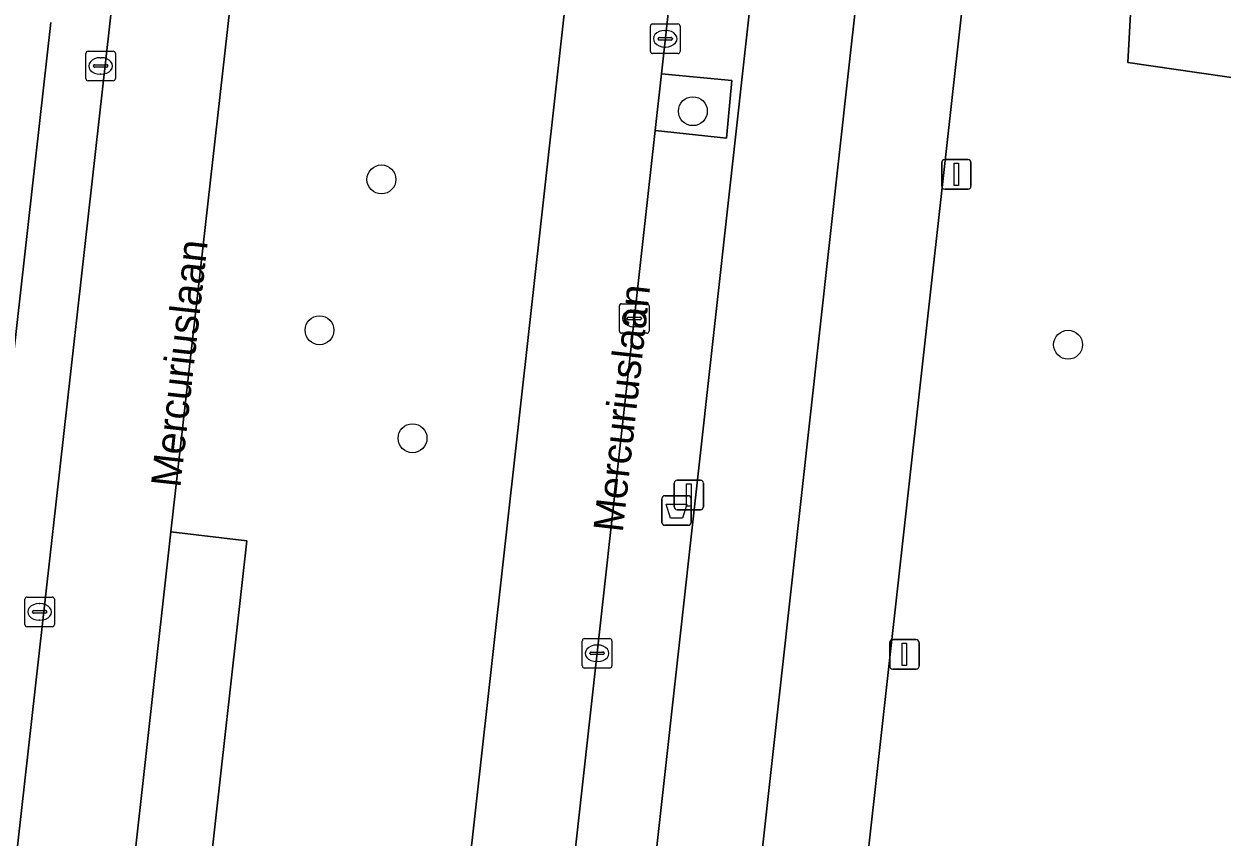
# Model space of a CAD drawing. Extents: x 161928 to 163071, y 386474 to 387428.
# Drawn here: x 162306.84 to 162347.37, y 387097.48 to 387124.98 of the extents above; entities that cross this region are included whole.
import ezdxf

# ---------------------------------------------------------------- set-up
doc = ezdxf.new("R2010")
doc.units = 0
for name, color, linetype in [('IMGEO_Afvalbak', 7, 'Continuous'), ('IMGEO_Berm_groen', 7, 'Continuous'), ('IMGEO_Boom', 7, 'Continuous'), ('IMGEO_Fietspad_gesloten', 7, 'Continuous'), ('IMGEO_Groenvoorziening', 7, 'Continuous'), ('IMGEO_Haag', 7, 'Continuous'), ('IMGEO_Kolk', 7, 'Continuous'), ('IMGEO_Lichtmast', 7, 'Continuous'), ('IMGEO_Openbare_ruimte_label', 7, 'Continuous'), ('IMGEO_Parkeervlak_open', 7, 'Continuous'), ('IMGEO_Rijbaan_lokaal_open', 7, 'Continuous'), ('IMGEO_Verkeerseiland_open', 7, 'Continuous'), ('IMGEO_Voetpad_open', 7, 'Continuous')]:
    doc.layers.add(name, color=color, linetype=linetype)

msp = doc.modelspace()

# ---------------------------------------------------------------- linework, layer by layer
at = {"layer": 'IMGEO_Afvalbak'}
for p, q in [((162328.517, 387109.027), (162329.307, 387109.027)), ((162329.307, 387109.027), (162328.517, 387109.027)), ((162328.417, 387108.127), (162328.417, 387108.927)), ((162328.417, 387108.927), (162328.417, 387108.127)), ((162329.407, 387108.927), (162329.407, 387108.127)), ((162329.407, 387108.127), (162329.407, 387108.927)), ((162329.307, 387108.027), (162328.517, 387108.027)), ((162328.517, 387108.027), (162329.307, 387108.027))]:
    msp.add_line(p, q, dxfattribs=at)
msp.add_lwpolyline([(162328.56, 387108.741), (162329.264, 387108.741), (162329.115, 387108.271), (162328.709, 387108.271), (162328.56, 387108.741)], dxfattribs=at)
for centre, start, end in [((162328.517, 387108.927), 90, 180), ((162328.517, 387108.927), 90, 180), ((162329.307, 387108.927), 0, 90), ((162329.307, 387108.927), 360, 90), ((162328.517, 387108.127), 180, 270), ((162328.517, 387108.127), 180, 270), ((162329.307, 387108.127), 270, 0), ((162329.307, 387108.127), 270, 0)]:
    msp.add_arc(centre, 0.1, start, end, dxfattribs=at)
at = {"layer": 'IMGEO_Berm_groen'}
for points in [[(162314.145, 387128.5), (162311.81, 387107.808), (162314.374, 387107.497), (162312.248, 387088.459), (162309.685, 387088.77), (162301.966, 387020.029), (162304.536, 387019.704), (162302.547, 387001.835), (162299.988, 387002.128), (162298.102, 386985.188), (162297.872, 386983.131), (162309.248, 386981.919), (162309.501, 386984.314), (162317.157, 387053.732), (162314.56, 387054.058), (162316.518, 387071.683)], [(162316.518, 387071.683), (162319.101, 387071.379), (162325.328, 387127.246)]]:
    msp.add_lwpolyline(points, dxfattribs=at)
at = {"layer": 'IMGEO_Boom'}
for centre in [(162329.467, 387122.033), (162318.931, 387119.725), (162316.836, 387114.625), (162342.16, 387114.136), (162319.983, 387110.972)]:
    msp.add_circle(centre, 0.489, dxfattribs=at)
at = {"layer": 'IMGEO_Fietspad_gesloten'}
for points in [[(162315.626, 386950.841), (162317.167, 386964.756), (162318.47, 386976.523), (162334.734, 387123.4), (162337.473, 387147.951), (162350.137, 387261.458), (162363.238, 387379.093), (162354.795, 387376.661)], [(162331.938, 387130.419), (162315.39, 386981.245), (162313.199, 386961.491), (162312.507, 386955.255), (162299.883, 386842.935), (162299.638, 386840.756)]]:
    msp.add_lwpolyline(points, dxfattribs=at)
at = {"layer": 'IMGEO_Groenvoorziening'}
msp.add_lwpolyline([(162342.408, 387159.959), (162340.833, 387145.801), (162334.51, 387088.969)], dxfattribs=at)
for points in [[(162382.734, 387129.758), (162382.778, 387124.973), (162391.601, 387123.549), (162390.427, 387114.073), (162388.609, 387099.394), (162374.718, 387100.945), (162375.268, 387105.389), (162375.141, 387106.418), (162373.989, 387110.868), (162366.601, 387120.438), (162344.177, 387123.683), (162344.534, 387130.045), (162345.56, 387138.935), (162350.732, 387138.321), (162357.646, 387134.484), (162366.345, 387129.083), (162366.644, 387129.288), (162371.325, 387132.486)], [(162344.534, 387130.045), (162344.177, 387123.683), (162366.601, 387120.438), (162373.989, 387110.868), (162375.141, 387106.418), (162375.268, 387105.389), (162374.718, 387100.945), (162388.609, 387099.394), (162390.427, 387114.073), (162391.601, 387123.549), (162382.778, 387124.973), (162382.734, 387129.758), (162371.325, 387132.486), (162366.644, 387129.288), (162366.345, 387129.083), (162357.646, 387134.484), (162350.732, 387138.321), (162345.56, 387138.935)], [(162330.783, 387123.068), (162328.401, 387123.299), (162328.188, 387121.385), (162330.608, 387121.116)]]:
    msp.add_lwpolyline(points, close=True, dxfattribs=at)
at = {"layer": 'IMGEO_Haag'}
msp.add_lwpolyline([(162330.783, 387123.068), (162328.401, 387123.299), (162328.188, 387121.385), (162330.608, 387121.116)], close=True, dxfattribs=at)
at = {"layer": 'IMGEO_Kolk'}
for p, q in [((162328.031, 387124.057), (162328.031, 387124.909)), ((162328.106, 387124.983), (162328.958, 387124.983)), ((162328.519, 387124.763), (162328.544, 387124.763)), ((162329.032, 387124.909), (162329.032, 387124.057)), ((162328.29, 387124.477), (162328.29, 387124.489)), ((162328.728, 387124.44), (162328.33, 387124.44)), ((162328.333, 387124.526), (162328.731, 387124.526)), ((162328.774, 387124.489), (162328.774, 387124.477)), ((162308.932, 387123.137), (162308.932, 387123.989)), ((162309.007, 387124.063), (162309.859, 387124.063)), ((162309.933, 387123.989), (162309.933, 387123.137)), ((162328.958, 387123.983), (162328.106, 387123.983)), ((162328.542, 387124.203), (162328.517, 387124.203)), ((162309.191, 387123.557), (162309.191, 387123.569)), ((162309.234, 387123.606), (162309.632, 387123.606)), ((162309.42, 387123.843), (162309.445, 387123.843)), ((162309.675, 387123.569), (162309.675, 387123.557)), ((162309.629, 387123.52), (162309.231, 387123.52)), ((162309.443, 387123.283), (162309.418, 387123.283)), ((162309.859, 387123.063), (162309.007, 387123.063)), ((162326.983, 387114.597), (162326.983, 387115.449)), ((162327.058, 387115.523), (162327.91, 387115.523)), ((162327.984, 387115.449), (162327.984, 387114.597)), ((162327.242, 387115.017), (162327.242, 387115.029)), ((162327.285, 387115.066), (162327.683, 387115.066)), ((162327.471, 387115.303), (162327.496, 387115.303)), ((162327.726, 387115.029), (162327.726, 387115.017)), ((162327.68, 387114.98), (162327.282, 387114.98)), ((162327.494, 387114.743), (162327.469, 387114.743)), ((162327.91, 387114.523), (162327.058, 387114.523)), ((162306.867, 387104.673), (162306.867, 387105.525)), ((162306.942, 387105.599), (162307.794, 387105.599)), ((162307.355, 387105.379), (162307.38, 387105.379)), ((162307.868, 387105.525), (162307.868, 387104.673)), ((162307.126, 387105.093), (162307.126, 387105.105)), ((162307.564, 387105.056), (162307.166, 387105.056)), ((162307.169, 387105.142), (162307.567, 387105.142)), ((162307.61, 387105.105), (162307.61, 387105.093)), ((162307.794, 387104.599), (162306.942, 387104.599)), ((162307.378, 387104.819), (162307.353, 387104.819)), ((162325.727, 387103.273), (162325.727, 387104.125)), ((162325.802, 387104.199), (162326.654, 387104.199)), ((162326.728, 387104.125), (162326.728, 387103.273)), ((162325.986, 387103.693), (162325.986, 387103.705)), ((162326.029, 387103.742), (162326.427, 387103.742)), ((162326.215, 387103.979), (162326.24, 387103.979)), ((162326.47, 387103.705), (162326.47, 387103.693)), ((162326.424, 387103.656), (162326.026, 387103.656)), ((162326.238, 387103.419), (162326.213, 387103.419)), ((162326.654, 387103.199), (162325.802, 387103.199))]:
    msp.add_line(p, q, dxfattribs=at)
for points in [[(162328.031, 387124.057), (162328.031, 387124.909)], [(162328.106, 387124.983), (162328.958, 387124.983)], [(162329.032, 387124.909), (162329.032, 387124.057)], [(162308.932, 387123.137), (162308.932, 387123.989)], [(162309.007, 387124.063), (162309.859, 387124.063)], [(162309.933, 387123.989), (162309.933, 387123.137)], [(162328.958, 387123.983), (162328.106, 387123.983)], [(162309.859, 387123.063), (162309.007, 387123.063)], [(162326.983, 387114.597), (162326.983, 387115.449)], [(162327.058, 387115.523), (162327.91, 387115.523)], [(162327.984, 387115.449), (162327.984, 387114.597)], [(162327.91, 387114.523), (162327.058, 387114.523)], [(162306.867, 387104.673), (162306.867, 387105.525)], [(162306.942, 387105.599), (162307.794, 387105.599)], [(162307.868, 387105.525), (162307.868, 387104.673)], [(162307.794, 387104.599), (162306.942, 387104.599)], [(162325.727, 387103.273), (162325.727, 387104.125)], [(162325.802, 387104.199), (162326.654, 387104.199)], [(162326.728, 387104.125), (162326.728, 387103.273)], [(162326.654, 387103.199), (162325.802, 387103.199)]]:
    msp.add_lwpolyline(points, dxfattribs=at)
for centre, radius, start, end in [((162328.108, 387124.907), 0.0765, 91.552, 178.448), ((162328.108, 387124.907), 0.0765, 91.552, 178.448), ((162328.956, 387124.907), 0.0765, 1.552, 88.448), ((162328.956, 387124.907), 0.0765, 1.552, 88.448), ((162328.33, 387124.486), 0.0403, 85.8775, 175.7526), ((162328.327, 387124.476), 0.0366, 178.938, 274.7102), ((162328.731, 387124.483), 0.043, 264.8664, 352.4533), ((162328.735, 387124.488), 0.0386, 1.7309, 96.639), ((162309.009, 387123.987), 0.0765, 91.552, 178.448), ((162309.009, 387123.987), 0.0765, 91.552, 178.448), ((162309.857, 387123.987), 0.0765, 1.552, 88.448), ((162309.857, 387123.987), 0.0765, 1.552, 88.448), ((162328.108, 387124.059), 0.0765, 181.552, 268.448), ((162328.108, 387124.059), 0.0765, 181.552, 268.448), ((162328.956, 387124.059), 0.0765, 271.552, 358.448), ((162328.956, 387124.059), 0.0765, 271.552, 358.448), ((162309.231, 387123.566), 0.0403, 85.8775, 175.7526), ((162309.228, 387123.556), 0.0366, 178.938, 274.7102), ((162309.632, 387123.563), 0.043, 264.8664, 352.4533), ((162309.636, 387123.568), 0.0386, 1.7309, 96.639), ((162309.009, 387123.139), 0.0765, 181.552, 268.448), ((162309.009, 387123.139), 0.0765, 181.552, 268.448), ((162309.857, 387123.139), 0.0765, 271.552, 358.448), ((162309.857, 387123.139), 0.0765, 271.552, 358.448), ((162327.06, 387115.447), 0.0765, 91.552, 178.448), ((162327.06, 387115.447), 0.0765, 91.552, 178.448), ((162327.908, 387115.447), 0.0765, 1.552, 88.448), ((162327.908, 387115.447), 0.0765, 1.552, 88.448), ((162327.282, 387115.026), 0.0403, 85.8775, 175.7526), ((162327.279, 387115.016), 0.0366, 178.938, 274.7102), ((162327.683, 387115.023), 0.043, 264.8664, 352.4533), ((162327.687, 387115.028), 0.0386, 1.7309, 96.639), ((162327.06, 387114.599), 0.0765, 181.552, 268.448), ((162327.06, 387114.599), 0.0765, 181.552, 268.448), ((162327.908, 387114.599), 0.0765, 271.552, 358.448), ((162327.908, 387114.599), 0.0765, 271.552, 358.448), ((162306.944, 387105.523), 0.0765, 91.552, 178.448), ((162306.944, 387105.523), 0.0765, 91.552, 178.448), ((162307.792, 387105.523), 0.0765, 1.552, 88.448), ((162307.792, 387105.523), 0.0765, 1.552, 88.448), ((162307.166, 387105.102), 0.0403, 85.8775, 175.7526), ((162307.163, 387105.092), 0.0366, 178.938, 274.7102), ((162307.567, 387105.099), 0.043, 264.8664, 352.4533), ((162307.571, 387105.104), 0.0386, 1.7309, 96.639), ((162306.944, 387104.675), 0.0765, 181.552, 268.448), ((162306.944, 387104.675), 0.0765, 181.552, 268.448), ((162307.792, 387104.675), 0.0765, 271.552, 358.448), ((162307.792, 387104.675), 0.0765, 271.552, 358.448), ((162325.804, 387104.123), 0.0765, 91.552, 178.448), ((162325.804, 387104.123), 0.0765, 91.552, 178.448), ((162326.652, 387104.123), 0.0765, 1.552, 88.448), ((162326.652, 387104.123), 0.0765, 1.552, 88.448), ((162326.026, 387103.702), 0.0403, 85.8775, 175.7526), ((162326.023, 387103.692), 0.0366, 178.938, 274.7102), ((162326.427, 387103.699), 0.043, 264.8664, 352.4533), ((162326.431, 387103.704), 0.0386, 1.7309, 96.639), ((162325.804, 387103.275), 0.0765, 181.552, 268.448), ((162325.804, 387103.275), 0.0765, 181.552, 268.448), ((162326.652, 387103.275), 0.0765, 271.552, 358.448), ((162326.652, 387103.275), 0.0765, 271.552, 358.448)]:
    msp.add_arc(centre, radius, start, end, dxfattribs=at)
for centre, major_axis, ratio, start_param, end_param in [((162328.518, 387124.483), (-0.387, 0.002), 0.722429, 4.712389, 7.853982), ((162328.543, 387124.483), (-0.39, 0.002), 0.717154, 1.570796, 4.712389), ((162309.419, 387123.563), (-0.387, 0.002), 0.722429, 4.712389, 7.853982), ((162309.444, 387123.563), (-0.39, 0.002), 0.717154, 1.570796, 4.712389), ((162327.47, 387115.023), (-0.387, 0.002), 0.722429, 4.712389, 7.853982), ((162327.495, 387115.023), (-0.39, 0.002), 0.717154, 1.570796, 4.712389), ((162307.354, 387105.099), (-0.387, 0.002), 0.722429, 4.712389, 7.853982), ((162307.379, 387105.099), (-0.39, 0.002), 0.717154, 1.570796, 4.712389), ((162326.214, 387103.699), (-0.387, 0.002), 0.722429, 4.712389, 7.853982), ((162326.239, 387103.699), (-0.39, 0.002), 0.717154, 1.570796, 4.712389)]:
    msp.add_ellipse(centre, major_axis=major_axis, ratio=ratio, start_param=start_param, end_param=end_param, dxfattribs=at)
at = {"layer": 'IMGEO_Lichtmast'}
for p, q in [((162337.885, 387119.496), (162337.885, 387120.296)), ((162337.885, 387120.296), (162337.885, 387119.496)), ((162337.985, 387120.396), (162338.775, 387120.396)), ((162338.775, 387120.396), (162337.985, 387120.396)), ((162338.875, 387120.296), (162338.875, 387119.496)), ((162338.875, 387119.496), (162338.875, 387120.296)), ((162338.775, 387119.396), (162337.985, 387119.396)), ((162337.985, 387119.396), (162338.775, 387119.396)), ((162328.834, 387108.654), (162328.834, 387109.454)), ((162328.834, 387109.454), (162328.834, 387108.654)), ((162328.934, 387109.554), (162329.724, 387109.554)), ((162329.724, 387109.554), (162328.934, 387109.554)), ((162329.824, 387109.454), (162329.824, 387108.654)), ((162329.824, 387108.654), (162329.824, 387109.454)), ((162329.724, 387108.554), (162328.934, 387108.554)), ((162328.934, 387108.554), (162329.724, 387108.554)), ((162336.227, 387104.161), (162337.017, 387104.161)), ((162337.017, 387104.161), (162336.227, 387104.161)), ((162336.127, 387103.261), (162336.127, 387104.061)), ((162336.127, 387104.061), (162336.127, 387103.261)), ((162337.117, 387104.061), (162337.117, 387103.261)), ((162337.117, 387103.261), (162337.117, 387104.061)), ((162337.017, 387103.161), (162336.227, 387103.161)), ((162336.227, 387103.161), (162337.017, 387103.161))]:
    msp.add_line(p, q, dxfattribs=at)
for points in [[(162338.305, 387120.271), (162338.455, 387120.271), (162338.455, 387119.521), (162338.305, 387119.521), (162338.305, 387120.271)], [(162329.254, 387109.429), (162329.404, 387109.429), (162329.404, 387108.679), (162329.254, 387108.679), (162329.254, 387109.429)], [(162336.547, 387104.036), (162336.697, 387104.036), (162336.697, 387103.286), (162336.547, 387103.286), (162336.547, 387104.036)]]:
    msp.add_lwpolyline(points, dxfattribs=at)
for centre, start, end in [((162337.985, 387120.296), 90, 180), ((162337.985, 387120.296), 90, 180), ((162338.775, 387120.296), 0, 90), ((162338.775, 387120.296), 360, 90), ((162337.985, 387119.496), 180, 270), ((162337.985, 387119.496), 180, 270), ((162338.775, 387119.496), 270, 0), ((162338.775, 387119.496), 270, 0), ((162328.934, 387109.454), 90, 180), ((162328.934, 387109.454), 90, 180), ((162329.724, 387109.454), 0, 90), ((162329.724, 387109.454), 360, 90), ((162328.934, 387108.654), 180, 270), ((162328.934, 387108.654), 180, 270), ((162329.724, 387108.654), 270, 0), ((162329.724, 387108.654), 270, 0), ((162336.227, 387104.061), 90, 180), ((162336.227, 387104.061), 90, 180), ((162337.017, 387104.061), 0, 90), ((162337.017, 387104.061), 360, 90), ((162336.227, 387103.261), 180, 270), ((162336.227, 387103.261), 180, 270), ((162337.017, 387103.261), 270, 0), ((162337.017, 387103.261), 270, 0)]:
    msp.add_arc(centre, 0.1, start, end, dxfattribs=at)
at = {"layer": 'IMGEO_Parkeervlak_open'}
for points in [[(162300.517, 387042.959), (162309.861, 387125.998)], [(162307.745, 387125.029), (162298.684, 387044.352)]]:
    msp.add_lwpolyline(points, dxfattribs=at)
msp.add_lwpolyline([(162309.685, 387088.77), (162312.248, 387088.459), (162314.374, 387107.497), (162311.81, 387107.808)], close=True, dxfattribs=at)
at = {"layer": 'IMGEO_Rijbaan_lokaal_open'}
for points in [[(162314.145, 387128.5), (162315.714, 387142.532), (162315.978, 387144.787), (162316.222, 387146.882), (162320.968, 387189.478), (162322.961, 387207.382), (162328.575, 387257.733), (162324.595, 387258.179), (162324.485, 387257.3), (162314.527, 387167.729), (162311.851, 387143.8), (162310.201, 387129.087), (162309.861, 387125.998), (162300.517, 387042.959), (162300.407, 387041.864)], [(162325.328, 387127.246), (162319.101, 387071.379), (162317.157, 387053.732), (162309.501, 386984.314), (162312.981, 386984.002), (162322.979, 387074.695), (162323.101, 387075.776), (162325.003, 387092.654), (162328.188, 387121.385), (162328.401, 387123.299), (162329.441, 387132.676), (162329.769, 387135.676)], [(162298.5, 387024.808), (162298.15, 387021.823), (162295.968, 387002.165), (162294.227, 386986.475), (162294.124, 386985.61), (162298.102, 386985.188), (162299.988, 387002.128), (162301.966, 387020.029), (162309.685, 387088.77), (162311.81, 387107.808), (162314.145, 387128.5)]]:
    msp.add_lwpolyline(points, dxfattribs=at)
at = {"layer": 'IMGEO_Verkeerseiland_open'}
for points in [[(162330.317, 387132.581), (162329.441, 387132.676), (162328.401, 387123.299), (162330.783, 387123.068), (162330.608, 387121.116), (162328.188, 387121.385), (162325.003, 387092.654), (162326.205, 387092.504), (162324.325, 387075.617), (162323.101, 387075.776), (162322.979, 387074.695)], [(162324.82, 387073.293), (162315.091, 386984.956), (162314.709, 386981.317), (162315.39, 386981.245), (162331.938, 387130.419)]]:
    msp.add_lwpolyline(points, dxfattribs=at)
at = {"layer": 'IMGEO_Voetpad_open'}
for points in [[(162363.238, 387379.093), (162350.137, 387261.458), (162337.473, 387147.951), (162334.734, 387123.4), (162318.47, 386976.523), (162322.698, 386973.515), (162322.946, 386976.528)], [(162334.51, 387088.969), (162340.833, 387145.801), (162342.408, 387159.959)], [(162298.684, 387044.352), (162307.745, 387125.029)]]:
    msp.add_lwpolyline(points, dxfattribs=at)

# ---------------------------------------------------------------- texts
at = {"layer": 'IMGEO_Openbare_ruimte_label'}
for p in [(162312.126, 387109.278), (162327.092, 387107.764)]:
    msp.add_text('Mercuriuslaan', height=1, rotation=83.6282, dxfattribs=at).set_placement(p)

doc.saveas('drawing.dxf')
